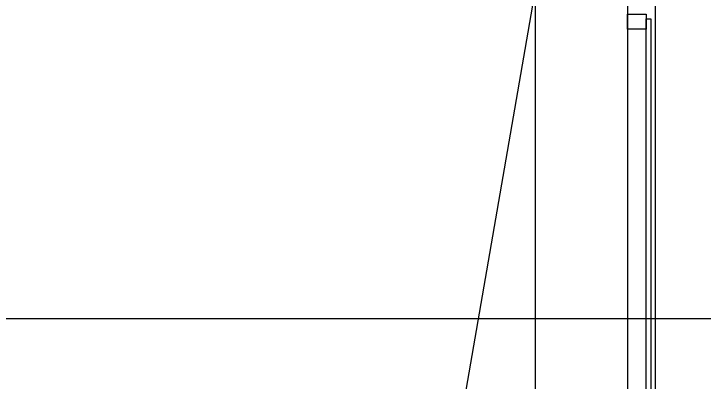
# Model space of a CAD drawing. Extents: x -264205 to -263659, y -1242401 to -1241986.
# Drawn here: x -263798.359 to -263794.634, y -1242149.17 to -1242147.185 of the extents above; entities that cross this region are included whole.
import ezdxf

# ---------------------------------------------------------------- set-up
doc = ezdxf.new("R2010")
doc.units = 0
for name, color, linetype in [('HESCON_OSI_STAVBY_KFA', 7, 'Continuous'), ('PROJEKT_OBRUBNIKY_KOMUNIKACIE', 7, 'Continuous'), ('RAM_NA_TLAC_2-4_1-250', 7, 'Continuous'), ('SITUACIA_DSP_2D', 7, 'Continuous')]:
    doc.layers.add(name, color=color, linetype=linetype)

msp = doc.modelspace()

# ---------------------------------------------------------------- linework, layer by layer
at = {"layer": 'HESCON_OSI_STAVBY_KFA'}
msp.add_line((-263795.5428, -1242083.2372), (-263795.5428, -1242246.7072), dxfattribs=at)
at = {"layer": 'PROJEKT_OBRUBNIKY_KOMUNIKACIE'}
msp.add_lwpolyline([(-263794.8928, -1242227.3822), (-263808.9678, -1242241.4572), (-263894.9678, -1242241.4572), (-263909.0427, -1242227.3822), (-263909.0427, -1242196.3327), (-263914.1428, -1242196.3327), (-263914.1428, -1242132.4327), (-263909.0427, -1242132.4327), (-263909.0427, -1242101.3822), (-263894.9678, -1242087.3072), (-263808.9678, -1242087.3072), (-263794.8928, -1242101.3822), (-263794.8928, -1242227.3822)], dxfattribs=at)
at = {"layer": 'RAM_NA_TLAC_2-4_1-250'}
msp.add_lwpolyline([(-263827.4202, -1242331.0897), (-263769.8144, -1241998.5422), (-263696.6539, -1242011.2155), (-263754.2598, -1242343.763)], close=True, dxfattribs=at)
at = {"layer": 'SITUACIA_DSP_2D'}
for p, q in [((-263794.8928, -1242101.3822), (-263794.8928, -1242227.3822)), ((-263795.0428, -1242101.7691), (-263795.0428, -1242226.9954)), ((-263795.0427, -1242147.2673), (-263795.0427, -1242147.1873)), ((-263795.0427, -1242147.1873), (-263794.9427, -1242147.1873)), ((-263794.9427, -1242147.1873), (-263794.9427, -1242147.2273)), ((-263794.9427, -1242149.3123), (-263794.9427, -1242147.2123)), ((-263794.9427, -1242147.2123), (-263794.9177, -1242147.2123)), ((-263794.9427, -1242147.2273), (-263794.9427, -1242147.2673)), ((-263794.9177, -1242147.2123), (-263794.9177, -1242149.3123)), ((-263794.9427, -1242147.2673), (-263795.0427, -1242147.2673)), ((-263788.8928, -1242148.8322), (-263800.5928, -1242148.8322))]:
    msp.add_line(p, q, dxfattribs=at)

doc.saveas('drawing.dxf')
